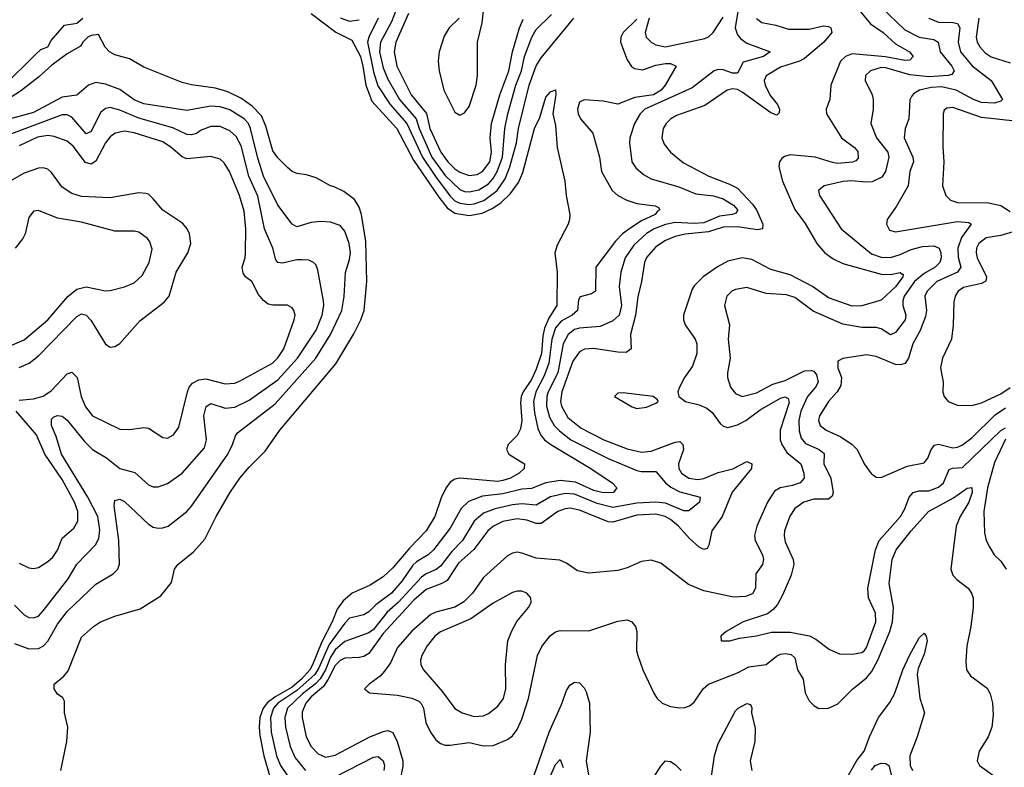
# Model space of a CAD drawing. Header units: inches. Extents: x 1694797 to 1849917, y 907313 to 1017959.
# Tile 287 of 656: x 1701432 to 1705545, y 984483 to 987604. Entities that reach past the tile are written whole.
import ezdxf

# ---------------------------------------------------------------- set-up
doc = ezdxf.new("R2010")
doc.units = ezdxf.units.IN
doc.header["$MEASUREMENT"] = 0
doc.layers.add('B7908', color=7, linetype='Continuous')

msp = doc.modelspace()

# ---------------------------------------------------------------- linework, layer by layer
at = {"layer": 'B7908', "color": 5}
for points, elevation in [([(1704434.6, 987654.6), (1704421.2, 987570), (1704430, 987540.9), (1704444.2, 987524.2), (1704470, 987505.9), (1704566.7, 987470), (1704539.6, 987450), (1704453.6, 987426.4), (1704430, 987380.2), (1704410, 987380.5), (1704370, 987394.8), (1704350, 987395.7), (1704332.4, 987390), (1704240.7, 987319.3), (1704043.2, 987230), (1704023.4, 987210), (1704000.6, 987170), (1703980.4, 987110), (1703978.9, 987090), (1703989.4, 987010), (1704005.4, 986985.4), (1704037.2, 986957.2), (1704070, 986939.8), (1704185.6, 986905.6), (1704256.4, 986876.4), (1704330, 986868.1), (1704370, 986855.2), (1704413.4, 986830), (1704430.7, 986810), (1704430, 986807), (1704423.8, 986796.2), (1704410, 986790.7), (1704355.9, 986784.1), (1704290, 986755.5), (1704250, 986752.4), (1704170, 986756.3), (1704130, 986748), (1704083, 986730), (1704050, 986711.3), (1703997.5, 986662.5), (1703960.7, 986610), (1703942.5, 986550), (1703935.7, 986490), (1703945.8, 986410), (1703935.5, 986370), (1703910, 986346.8), (1703856.5, 986323.5), (1703770, 986316.2), (1703749.4, 986310), (1703723, 986290), (1703702.6, 986250), (1703679.3, 986130), (1703640.1, 986050), (1703634.6, 986030), (1703633.3, 985990), (1703644.9, 985944.9), (1703664.2, 985910), (1703686.7, 985886.7), (1703734.2, 985850), (1703890, 985771.6), (1704010, 985721.5), (1704030, 985717), (1704090, 985717.9), (1704129.1, 985670), (1704151.8, 985651.8), (1704190, 985632.7), (1704274.4, 985610), (1704271.7, 985590), (1704227.3, 985552.7), (1704206.9, 985553.1), (1704130, 985585.1), (1704090, 985589.5), (1704010, 985585.7), (1703910, 985567.2), (1703843.7, 985583.7), (1703750, 985623.3), (1703710, 985626.1), (1703648.8, 985611.2), (1703590, 985577), (1703530, 985581.9), (1703490, 985578.3), (1703418.5, 985561.5), (1703370, 985543), (1703330, 985509.9), (1703282.3, 985430), (1703237, 985383), (1703190, 985322.8), (1703171.7, 985308.3), (1703130, 985290.6), (1703110, 985277), (1703013.3, 985170), (1702967.4, 985130), (1702910, 985057.5), (1702890, 985044.2), (1702790, 985008.1), (1702750, 984973.3), (1702730, 984942.9), (1702709, 984890), (1702687.8, 984852.2), (1702668.2, 984831.8), (1702613, 984790), (1702550.4, 984730), (1702539.2, 984690), (1702542.5, 984650), (1702561.3, 984570), (1702582.7, 984522.7), (1702626.2, 984470)], 760), ([(1703014, 987670), (1702984.9, 987595.1), (1702938.6, 987510), (1702934.8, 987470), (1702950, 987403), (1702970, 987355.8), (1703018.8, 987270), (1703087.7, 987190), (1703101, 987150), (1703154.3, 987030), (1703210, 986952.6), (1703270, 986895), (1703290, 986886.6), (1703310, 986884.5), (1703350, 986892.9), (1703390, 986918.3), (1703410, 986941.1), (1703426.7, 986970), (1703448.2, 987030), (1703458.6, 987150), (1703471.5, 987210), (1703504.3, 987330), (1703528.1, 987390), (1703541.2, 987450), (1703570.8, 987530), (1703590, 987563), (1703654.1, 987625.9)], 760), ([(1703267.2, 987610), (1703226.7, 987570), (1703204.9, 987535.1), (1703184.8, 987470), (1703179.9, 987430), (1703184.4, 987390), (1703203.9, 987310), (1703250, 987218.2), (1703270, 987205.2), (1703290, 987214.5), (1703310, 987241.6), (1703338.9, 987330), (1703344.4, 987370), (1703344.7, 987510), (1703363.4, 987590), (1703375, 987690)], 820), ([(1705030, 987655.3), (1705130, 987561.7), (1705190, 987530.5), (1705250, 987521.1), (1705269.3, 987510), (1705276.9, 987470), (1705326.5, 987410), (1705336.1, 987390), (1705325.4, 987374.6), (1705310.4, 987370), (1705230, 987365.1), (1705150, 987373.5), (1705050, 987402.3), (1705030, 987403.9), (1704986, 987390), (1704965.8, 987370), (1704964.3, 987350), (1704992.7, 987290), (1704997.4, 987270), (1704997.5, 987230), (1704987.9, 987170), (1705011.3, 987110), (1705058, 987050), (1705062.5, 987030), (1705049, 986970), (1705033.4, 986946.6), (1704992.7, 986927.3), (1704965.6, 986925.6), (1704908.7, 986931.4), (1704871.3, 986928.7), (1704793, 986910), (1704768.9, 986890), (1704772.9, 986870), (1704863.6, 986730), (1704990, 986626.5), (1705030, 986611.6), (1705070, 986610.8), (1705110, 986622.8), (1705155.6, 986644.4), (1705203.4, 986656.6), (1705250, 986659.1), (1705272.9, 986650), (1705280.5, 986630), (1705281.3, 986610), (1705275.4, 986590), (1705256.9, 986570), (1705210, 986543.4), (1705170.4, 986510), (1705127.3, 986450), (1705121.2, 986430), (1705121.6, 986410), (1705133.9, 986370), (1705131.3, 986350), (1705090, 986297.2), (1705070, 986288), (1705030, 986313.3), (1705010, 986318.8), (1704950, 986318.6), (1704870, 986332.7), (1704746.6, 986386.6), (1704670, 986443.4), (1704635.7, 986455.7), (1704550, 986460.2), (1704470, 986486.3), (1704422.4, 986477.6), (1704406.7, 986470), (1704386, 986450), (1704375.9, 986410), (1704396.9, 986330), (1704391.1, 986270), (1704399.3, 986190), (1704388.4, 986130), (1704389.3, 986110), (1704401.3, 986070), (1704422.7, 986042.7), (1704450.2, 986030.2), (1704510, 986045.4), (1704578.4, 986081.6), (1704630, 986097.4), (1704710, 986138.2), (1704739.5, 986139.5), (1704750, 986135.7), (1704760.4, 986120.4), (1704766.8, 986090), (1704757, 986070), (1704723.4, 986030), (1704695.1, 985970), (1704686.9, 985930), (1704687.6, 985887.6), (1704696.5, 985856.5), (1704713.9, 985833.9), (1704772.2, 985810), (1704792, 985792), (1704791.7, 985750), (1704821, 985690), (1704829.5, 985630.5), (1704825.4, 985614.6), (1704810, 985602.7), (1704750, 985602.3), (1704708.3, 985590), (1704670, 985562.6), (1704648.8, 985531.2), (1704627.3, 985470), (1704625, 985450), (1704630, 985423.8), (1704663, 985350), (1704666.2, 985330), (1704654.6, 985285.4), (1704618.8, 985201.2), (1704597, 985163), (1704578.9, 985141.1), (1704556.1, 985123.9), (1704454.8, 985090), (1704382.8, 985050), (1704361, 985030), (1704362, 985010), (1704398, 985010), (1704438.2, 985021.8), (1704510, 985031.5), (1704573.2, 985046.8), (1704650, 985047.4), (1704731.3, 985031.3), (1704757.3, 985017.3), (1704814.5, 984974.5), (1704856.9, 984956.9), (1704910, 984955.4), (1704950, 984962.3), (1704961, 984970), (1704970, 984983.1), (1705008.4, 985090), (1705006.4, 985126.4), (1704977.9, 985190), (1704975, 985230), (1705006.4, 985390), (1705022.7, 985430), (1705111, 985530), (1705130, 985562), (1705147, 985610), (1705163.9, 985630), (1705190, 985637.5), (1705230, 985637.2), (1705270, 985652.6), (1705291.4, 985670), (1705314.5, 985725.5), (1705328.5, 985731.5), (1705370, 985734.9), (1705530, 985888.7), (1705550, 985899.7)], 840), ([(1702650, 987630.1), (1702752.1, 987552.1), (1702818.8, 987518.8), (1702855.3, 987450), (1702865.9, 987410), (1702877.6, 987330), (1702903.6, 987263.6), (1703007.9, 987150), (1703077.5, 987017.5), (1703182.7, 986862.7), (1703218.2, 986818.2), (1703250, 986796.5), (1703310, 986786.4), (1703363.8, 986796.2), (1703405, 986815), (1703441.6, 986838.4), (1703482.4, 986877.6), (1703516.3, 986923.7), (1703534.3, 986965.7), (1703582.9, 987150), (1703605, 987195), (1703630, 987280.7), (1703650, 987303), (1703670.5, 987310.5), (1703671.8, 987291.8), (1703658.4, 987210), (1703670, 987162), (1703676.5, 987070), (1703709.1, 986930), (1703714.6, 986870), (1703730.3, 986790), (1703728.9, 986770), (1703722.8, 986750), (1703677.3, 986662.7), (1703667.2, 986630), (1703677.2, 986550), (1703676.4, 986410), (1703642.9, 986357.1), (1703624.8, 986315.2), (1703617.4, 986282.6), (1703611.5, 986210), (1703590, 986145.3), (1703570, 986101.1), (1703535.5, 986050), (1703527, 986030), (1703524.1, 986004.1), (1703529.7, 985930), (1703523.8, 985896.2), (1703510, 985867.4), (1703472, 985830), (1703465.5, 985810), (1703475.5, 985790), (1703540.5, 985750), (1703539.5, 985730), (1703518.3, 985710), (1703482.8, 985690), (1703450, 985679.9), (1703430, 985676.3), (1703270.1, 985689.9), (1703250, 985685), (1703230, 985672.4), (1703211.9, 985648.1), (1703192.9, 985607.1), (1703165.5, 985530), (1703129.5, 985470), (1703061.3, 985398.7), (1702990, 985315), (1702950, 985277.3), (1702896.4, 985243.6), (1702821.1, 985210), (1702782.9, 985177.1), (1702757.5, 985142.5), (1702737.4, 985090), (1702693.8, 985006.2), (1702655.8, 984910), (1702644, 984890), (1702608.9, 984850), (1702570, 984817.8), (1702501.3, 984778.7), (1702467.1, 984752.9), (1702449.6, 984730), (1702434.6, 984690), (1702431.9, 984650), (1702435.6, 984615.6), (1702451.6, 984530), (1702478.6, 984438.6)], 720), ([(1704932.3, 987652.3), (1704985.7, 987585.7), (1705038.4, 987550), (1705090, 987502.8), (1705149.3, 987470), (1705164, 987450), (1705150, 987434.8), (1705130, 987433.1), (1705048.5, 987448.5), (1704910, 987461.2), (1704881.4, 987450), (1704860.1, 987430), (1704820.2, 987330), (1704816.8, 987270), (1704800.9, 987230), (1704801.9, 987210), (1704865.1, 987110), (1704919.7, 987070), (1704933.8, 987053.8), (1704934.9, 987025.1), (1704925.5, 987014.5), (1704911.5, 987008.5), (1704850, 987003.4), (1704826.8, 987006.8), (1704755.1, 987030), (1704650, 987039), (1704627.4, 987032.6), (1704615.9, 987024.1), (1704606.5, 987010), (1704603.7, 986990), (1704618, 986930), (1704670, 986811.2), (1704712.7, 986752.7), (1704761.3, 986670), (1704795.7, 986630), (1704830, 986604.8), (1704870, 986586.1), (1705030, 986541.1), (1705070, 986540.1), (1705110, 986548.1), (1705119, 986541), (1705122, 986542), (1705121.1, 986530), (1705090, 986488.3), (1705030, 986432.7), (1704950, 986408.5), (1704910, 986407.5), (1704810, 986442.2), (1704744.5, 986490), (1704650, 986539.2), (1704570, 986560.1), (1704490, 986602.9), (1704450, 986609.9), (1704390, 986595), (1704347.6, 986572.4), (1704286.4, 986530), (1704250, 986492.8), (1704241.7, 986478.3), (1704204.6, 986370), (1704204.6, 986350), (1704211.3, 986330), (1704253.6, 986270), (1704260.4, 986250), (1704260.4, 986210), (1704242.4, 986157.6), (1704209.1, 986110), (1704188.7, 986070), (1704181.6, 986050), (1704186, 986030), (1704213, 986010), (1704270, 985996.3), (1704302.3, 985982.3), (1704324, 985964), (1704357.6, 985917.6), (1704370, 985906.7), (1704390, 985901.2), (1704430, 985911.7), (1704466, 985930), (1704524.9, 985975.1), (1704610, 986023.9), (1704630, 986028.8), (1704641.7, 986021.7), (1704645.9, 986005.9), (1704609.1, 985890), (1704608.5, 985850), (1704615.7, 985830), (1704636.9, 985796.9), (1704694.4, 985750), (1704707.1, 985710), (1704709.5, 985690), (1704692.2, 985670), (1704660.7, 985659.3), (1704608.9, 985650), (1704584.7, 985635.3), (1704556, 985590), (1704510.6, 985490), (1704501.7, 985450), (1704504.7, 985430), (1704535.3, 985370), (1704538.7, 985350), (1704534.4, 985330), (1704507.5, 985290), (1704505.6, 985230), (1704492.6, 985207.4), (1704464, 985196), (1704413.4, 985193.4), (1704290, 985219.9), (1704225.9, 985245.9), (1704110, 985335.4), (1704070, 985348.1), (1704030, 985342.2), (1703970, 985315.8), (1703930, 985304.5), (1703810, 985293.6), (1703762.8, 985302.8), (1703715.5, 985335.5), (1703688, 985348), (1703590, 985355.8), (1703530, 985377.1), (1703510, 985381), (1703490, 985377.3), (1703470, 985365.2), (1703370, 985275.2), (1703323.1, 985210), (1703286.7, 985173.3), (1703250, 985151.5), (1703170, 985130.9), (1703150, 985120.3), (1703070, 985051), (1703010, 984982.2), (1702981.1, 984918.9), (1702956.4, 984883.6), (1702937.5, 984862.5), (1702891.8, 984830), (1702872.7, 984810), (1702893, 984793), (1703010, 984784), (1703070, 984771.7), (1703098.9, 984758.9), (1703109.5, 984749.5), (1703118.4, 984730), (1703128.3, 984670), (1703147.5, 984630), (1703170, 984598), (1703190, 984582), (1703210, 984574.8), (1703230, 984574.6), (1703310, 984585.6), (1703370, 984572.1), (1703410, 984573.4), (1703470, 984599.4), (1703490, 984614.2), (1703510, 984640.7), (1703530, 984683.6), (1703557.2, 984770), (1703594.7, 984950), (1703612.5, 984987.5), (1703648.1, 985031.9), (1703670, 985047.8), (1703690, 985053.8), (1703810, 985052.8), (1703930, 985093.4), (1703970, 985098.5), (1703989.5, 985089.5), (1704004.5, 985070), (1704009.4, 985049.4), (1704008.4, 984970), (1704013.8, 984950), (1704035.6, 984890), (1704082.3, 984790), (1704095.3, 984770), (1704116.3, 984750), (1704150, 984736.9), (1704190, 984731.2), (1704210, 984732.2), (1704230, 984739.7), (1704250, 984754.9), (1704286.4, 984810), (1704309.6, 984830.4), (1704430, 984876.4), (1704477.3, 984902.7), (1704550, 984911.5), (1704593.9, 984946.1), (1704610, 984954.4), (1704630, 984957.7), (1704654.2, 984954.2), (1704670, 984939.1), (1704681.7, 984890), (1704704.3, 984850), (1704713.7, 984793.7), (1704730, 984760.4), (1704750, 984740.4), (1704770, 984728.7), (1704810, 984729), (1704850, 984747.1), (1704911.2, 984808.8), (1704970, 984856.6), (1704990, 984881.1), (1705017.3, 984930), (1705066.9, 985050), (1705078.3, 985090), (1705082.6, 985150), (1705063.9, 985250), (1705076.4, 985350), (1705093.2, 985390), (1705155.4, 985470), (1705228.9, 985551.1), (1705332.2, 985607.8), (1705390, 985647.7), (1705410, 985650.2), (1705410.4, 985630), (1705396.6, 985590), (1705361.1, 985530), (1705344.1, 985490), (1705321.8, 985310), (1705330, 985284.1), (1705346.3, 985266.3), (1705393.8, 985230), (1705408, 985210), (1705415.1, 985190), (1705415.3, 985150), (1705405.5, 985070), (1705388.6, 984988.6), (1705383.7, 984923.7), (1705387.4, 984890), (1705404.1, 984864.1), (1705473, 984813), (1705486, 984790), (1705496.2, 984750), (1705498.7, 984701.3), (1705492.8, 984650), (1705477.8, 984610), (1705439.6, 984550), (1705431.7, 984510), (1705441.1, 984490), (1705504.9, 984444.9)], 820), ([(1703056.7, 987630), (1703003.6, 987510), (1702995.7, 987470), (1703007.3, 987410), (1703066.8, 987290), (1703131.4, 987211.4), (1703145.8, 987150), (1703190.7, 987050), (1703220.2, 987010), (1703250, 986981), (1703270, 986967.2), (1703310, 986953.1), (1703342.5, 986957.5), (1703365.3, 986970), (1703395.3, 987010), (1703403.1, 987050), (1703397, 987110), (1703402.9, 987170), (1703437.9, 987290), (1703475.7, 987390), (1703490.2, 987470), (1703519.6, 987570), (1703534.8, 987605.2)], 780), ([(1704061.7, 987610), (1704045, 987550), (1704049.4, 987530), (1704070.1, 987510.1), (1704090, 987499.3), (1704130, 987489.7), (1704294.4, 987525.6), (1704310, 987532.5), (1704329.3, 987550.7), (1704370, 987613.8)], 760), ([(1701358.9, 987321.1), (1701500, 987460), (1701520.6, 987479.4), (1701549, 987490), (1701562.9, 987517.1), (1701619, 987581), (1701670, 987589.3), (1701695.4, 987610)], 720), ([(1704010, 987605.9), (1703953, 987550), (1703943.3, 987530), (1703942.1, 987510), (1703970, 987436.5), (1703987.7, 987407.7), (1704000.3, 987400.3), (1704034.7, 987394.7), (1704090, 987413.1), (1704130, 987420.9), (1704150, 987420.5), (1704174.3, 987410), (1704128.4, 987330), (1704111.8, 987310), (1704079.4, 987290), (1704001.9, 987278.1), (1703930, 987251.1), (1703870, 987264), (1703790, 987269.2), (1703770, 987259.4), (1703761.8, 987230), (1703764.6, 987210), (1703774, 987190), (1703825.8, 987130), (1703853.4, 987030), (1703862.2, 986970), (1703906.7, 986890), (1703930, 986869.2), (1703968.4, 986850), (1704010, 986836.3), (1704086.8, 986826.8), (1704099.9, 986819.9), (1704106.7, 986810), (1704096.1, 986803.9), (1704086.9, 986790), (1704030, 986764.4), (1703985.2, 986734.8), (1703950.8, 986709.2), (1703920.6, 986679.4), (1703839.1, 986570), (1703836.9, 986470), (1703820.4, 986459.6), (1703773.5, 986446.5), (1703765.8, 986434.2), (1703762.8, 986390), (1703739.8, 986370), (1703694.2, 986345.8), (1703670, 986316.7), (1703655.3, 986270), (1703642.3, 986170), (1703622.8, 986117.2), (1703587.8, 986050), (1703577.8, 986010), (1703582.1, 985962.1), (1703596.6, 985896.6), (1703608.7, 985868.7), (1703624.2, 985850), (1703650.1, 985830), (1703817.4, 985730), (1703907.4, 985670), (1703926.3, 985650), (1703912.2, 985630), (1703870, 985628), (1703830, 985638.8), (1703753.2, 985673.2), (1703690, 985679.5), (1703630, 985669.6), (1703570, 985646.5), (1703530, 985643.9), (1703450, 985623.9), (1703364.8, 985615.2), (1703307.2, 985592.8), (1703276.3, 985563.7), (1703230, 985480.5), (1703159.9, 985390), (1703138.9, 985370), (1703090, 985341.1), (1703073.6, 985326.4), (1703030, 985261.2), (1702985.1, 985210), (1702919.1, 985160.9), (1702890, 985131.2), (1702870, 985118.9), (1702810, 985104.9), (1702790, 985084.6), (1702724.2, 984995.8), (1702681.9, 984898.1), (1702664.6, 984870), (1702590, 984802.9), (1702510.1, 984750), (1702491.8, 984730), (1702479.3, 984690), (1702482.4, 984630), (1702504.4, 984530), (1702521.7, 984490), (1702550, 984447.4)], 740), ([(1704510, 987608.9), (1704531.7, 987591.7), (1704590, 987580.4), (1704643.9, 987563.9), (1704730, 987564.4), (1704790, 987578.1), (1704810, 987575.3), (1704820.1, 987570), (1704824.9, 987550), (1704791.4, 987510), (1704710, 987441.2), (1704689.3, 987430), (1704610, 987405.9), (1704550.5, 987369.5), (1704542, 987350), (1704545.5, 987330), (1704566.9, 987286.9), (1704597.4, 987250), (1704606.3, 987230), (1704604.6, 987215.4), (1704595.4, 987204.6), (1704570, 987215.4), (1704450, 987301.3), (1704430, 987312), (1704410, 987315.5), (1704387.5, 987310), (1704294.7, 987245.3), (1704176.1, 987203.9), (1704152.6, 987190), (1704132.2, 987170), (1704119.7, 987150), (1704114.5, 987110), (1704124.4, 987084.4), (1704151.3, 987050), (1704205.5, 987005.5), (1704310.5, 986950.5), (1704397.4, 986917.4), (1704430, 986900.1), (1704493.4, 986833.4), (1704510.1, 986810), (1704536.3, 986750), (1704535.2, 986730), (1704513.6, 986726.4), (1704430, 986738.7), (1704370, 986738), (1704310, 986717.6), (1704211.8, 986708.2), (1704170, 986698.3), (1704130, 986681.8), (1704090, 986655.8), (1704050, 986611.2), (1704041.5, 986590), (1704030.1, 986510.1), (1704013.9, 986446.1), (1704005.1, 986370), (1703983.7, 986290), (1703986.8, 986230), (1703965.5, 986214.5), (1703930, 986215.7), (1703828.4, 986231.6), (1703792, 986228), (1703770, 986217.1), (1703742.5, 986177.5), (1703697.1, 986050), (1703691.1, 986010), (1703694.6, 985990), (1703722.4, 985942.4), (1703777.9, 985897.9), (1703872.7, 985850), (1703970, 985812.7), (1704030, 985798.9), (1704070, 985801.9), (1704170, 985840.5), (1704190, 985842.5), (1704202.1, 985830), (1704205.4, 985810), (1704184.5, 985750), (1704185.5, 985730), (1704196.6, 985710), (1704227.3, 985690), (1704264.6, 985684.6), (1704290, 985688), (1704350, 985713.6), (1704410.9, 985729.1), (1704470, 985759.8), (1704490, 985750.2), (1704489.4, 985730), (1704408.7, 985631.3), (1704366.1, 985530), (1704322.9, 985470), (1704310.6, 985409.4), (1704303.4, 985396.6), (1704290, 985391.6), (1704270, 985401.6), (1704230, 985437.8), (1704183.6, 985490), (1704150, 985517.1), (1704128.2, 985530), (1704090, 985539.3), (1704010, 985534.9), (1703910, 985505.4), (1703890, 985508), (1703770, 985556.4), (1703730, 985564.4), (1703710, 985562), (1703679.4, 985550), (1703610, 985500.9), (1703590, 985500.3), (1703550, 985514), (1703510, 985520.2), (1703450, 985509.3), (1703410.7, 985489.3), (1703387.3, 985470), (1703328.6, 985391.4), (1703265.5, 985334.5), (1703217.1, 985262.9), (1703195.3, 985250), (1703130, 985225.4), (1703079.1, 985180.9), (1702950, 985040.9), (1702890, 984957.8), (1702870, 984945.4), (1702850, 984940.4), (1702790, 984937.7), (1702770, 984929), (1702750, 984908.1), (1702721.2, 984850), (1702700.4, 984819.6), (1702650, 984777.2), (1702627.1, 984750), (1702612.2, 984712.2), (1702611.3, 984690), (1702629.2, 984610), (1702650, 984570.2), (1702679.1, 984539.1), (1702710, 984525.5), (1702750, 984533.1), (1702891.9, 984608.1), (1702950, 984632.2), (1702970, 984635.9), (1702990, 984627.6), (1703009.4, 984590), (1703032.4, 984510), (1703033, 984487), (1703017.5, 984410)], 780), ([(1702770, 987611.5), (1702810, 987597.1), (1702850, 987603.6)], 740), ([(1702930.1, 987610), (1702890.6, 987530), (1702885.2, 987510), (1702910, 987386.5), (1702928.1, 987328.1), (1702979.1, 987250), (1703049.6, 987170), (1703114.5, 987030), (1703168.8, 986948.8), (1703230, 986866.8), (1703250, 986847.3), (1703270, 986837.1), (1703310, 986831.9), (1703330, 986834.4), (1703370.7, 986849.3), (1703427, 986890), (1703460.3, 986939.7), (1703479.6, 986990), (1703507.4, 987090), (1703515.3, 987150), (1703559.7, 987330), (1703589.5, 987410.5), (1703610, 987444.1), (1703747.3, 987610)], 740), ([(1705230.2, 987610), (1705270, 987593.4), (1705330, 987592.2), (1705350, 987587.1), (1705359.9, 987570), (1705352, 987510), (1705361.8, 987470), (1705410.6, 987410.6), (1705489.6, 987349.6), (1705537.3, 987270), (1705530, 987263.1), (1705504.8, 987255.2), (1705450, 987257.6), (1705415.7, 987270), (1705343.9, 987310), (1705282.8, 987322.8), (1705239.4, 987320.6), (1705190.2, 987310), (1705165.4, 987294.6), (1705156.7, 987283.3), (1705150.7, 987269.3), (1705146.8, 987190), (1705131.2, 987148.8), (1705127.3, 987110), (1705163.1, 987030), (1705166, 987010), (1705150.7, 986970), (1705143.2, 986910), (1705094.3, 986825.7), (1705055.6, 986770), (1705052.9, 986750), (1705065.5, 986725.5), (1705090, 986718), (1705350, 986760.7), (1705396.5, 986756.5), (1705406.5, 986750), (1705366.1, 986693.9), (1705351, 986650), (1705352.6, 986612.6), (1705362.8, 986570), (1705349.4, 986550), (1705262.7, 986510), (1705222.4, 986470), (1705213.5, 986450), (1705219.6, 986390), (1705215.2, 986364.8), (1705194.1, 986305.9), (1705163, 986250), (1705144.7, 986190), (1705131.2, 986168.8), (1705110, 986162.6), (1705090, 986163.6), (1705010, 986198.2), (1704970, 986204.8), (1704871.2, 986188.8), (1704850, 986178), (1704849.4, 986150), (1704865.3, 986110), (1704862.8, 986077.2), (1704846.4, 986050), (1704810, 986009.8), (1704773.1, 985950), (1704768.3, 985930), (1704775.9, 985910), (1704800.3, 985890), (1704861.9, 985861.9), (1704909.1, 985830), (1704930.3, 985810), (1704960.3, 985750), (1704989.3, 985709.3), (1705010, 985694), (1705030, 985692), (1705139.9, 985740.1), (1705210, 985754), (1705226.3, 985773.7), (1705239.4, 985810), (1705253.1, 985826.9), (1705270, 985831), (1705330, 985816.8), (1705350, 985819.6), (1705370, 985829.1), (1705410, 985857.4), (1705506.4, 985953.6), (1705550, 985982.9)], 860), ([(1705439.2, 987610), (1705427.8, 987530), (1705431.5, 987510), (1705442.3, 987490), (1705465.4, 987465.4), (1705490, 987449.2), (1705570, 987423.8)], 880), ([(1701603.4, 984470), (1701628.3, 984590), (1701633.2, 984650), (1701619.3, 984710), (1701618.5, 984758.5), (1701612.6, 984772.6), (1701590, 984787.6), (1701575.6, 984810), (1701576.2, 984830), (1701616.9, 984863.1), (1701633.9, 984886.1), (1701690, 985026), (1701739.7, 985070), (1701770, 985090.3), (1701830, 985113.6), (1701935.6, 985144.4), (1702022, 985198), (1702065.4, 985254.6), (1702079.3, 985310), (1702092.7, 985330), (1702158.4, 985381.6), (1702205, 985435), (1702252, 985530), (1702310, 985628.5), (1702352.2, 985690), (1702390, 985736.1), (1702456.9, 985803.1), (1702518.3, 985890), (1702752.6, 986167.4), (1702827.8, 986292.2), (1702856.5, 986350), (1702870.5, 986389.5), (1702881.8, 986510), (1702877.3, 986677.3), (1702859.3, 986790), (1702850, 986820.9), (1702830, 986852.8), (1702786.6, 986886.6), (1702746.3, 986906.3), (1702730, 986909.7), (1702670, 986943.6), (1702630, 986956.2), (1702590, 986961.6), (1702570, 986969.7), (1702550, 986986), (1702510, 987026.6), (1702490, 987055.6), (1702459.7, 987159.7), (1702441.6, 987201.6), (1702402.6, 987242.6), (1702356, 987276), (1702301.9, 987301.9), (1702250, 987317.8), (1702150, 987331.6), (1702110, 987342), (1701950, 987406), (1701890, 987439.6), (1701830, 987456.9), (1701807, 987470), (1701788.5, 987488.5), (1701761.2, 987541.2), (1701730, 987538), (1701716.5, 987530), (1701695.6, 987510), (1701686.3, 987493.7), (1701630, 987461.4), (1701565.7, 987414.3), (1701510, 987363.2), (1701435.3, 987304.7), (1701381.2, 987270)], 720), ([(1701410, 984999.8), (1701470, 984977.9), (1701510, 984978.4), (1701530.7, 984989.3), (1701550, 985009.3), (1701590, 985080.1), (1701630, 985133.2), (1701750, 985247.5), (1701822, 985290), (1701842, 985310), (1701849.2, 985330.8), (1701845.9, 985430), (1701826.1, 985573.9), (1701830, 985596.3), (1701850, 985601.5), (1701870, 985593), (1701970, 985497.2), (1701990, 985485.3), (1702010, 985480.4), (1702030, 985481.7), (1702052.2, 985490), (1702130, 985550.9), (1702150, 985572.8), (1702300.9, 985790), (1702321.6, 985830), (1702333, 985867), (1702341.7, 985878.3), (1702499.5, 986000.5), (1702669.2, 986190), (1702730.7, 986289.3), (1702777, 986390), (1702787.4, 986447.4), (1702792.4, 986547.6), (1702810, 986602.6), (1702813.2, 986630), (1702808.2, 986670), (1702790, 986721.5), (1702770, 986744.9), (1702730, 986758.1), (1702690, 986760.8), (1702650, 986757.4), (1702590, 986738.5), (1702570, 986749.7), (1702510, 986829.8), (1702451, 986950), (1702426.1, 987026.1), (1702396.6, 987150), (1702387.2, 987170), (1702370.3, 987190), (1702310, 987227.5), (1702270, 987239.3), (1702230, 987242.5), (1702130, 987224.7), (1701950, 987252.7), (1701910, 987269.5), (1701850, 987312.5), (1701790, 987334.2), (1701750, 987341.3), (1701718.9, 987330), (1701671.1, 987288.9), (1701610, 987279.9), (1701490, 987216.2), (1701330, 987172.5)], 740), ([(1701410, 985160.2), (1701450, 985119.7), (1701470, 985108.5), (1701490, 985106.2), (1701510, 985113.4), (1701530, 985135.5), (1701634.9, 985270), (1701670, 985330.2), (1701749.1, 985410.9), (1701762.7, 985437.3), (1701766.2, 985473.8), (1701758, 985530), (1701717.2, 985610), (1701606.5, 985790), (1701584.1, 985864.1), (1701564.6, 985910), (1701564.2, 985935.8), (1701574.1, 985945.9), (1701590, 985952), (1701610, 985948.3), (1701630, 985932), (1701703.2, 985843.2), (1701736.6, 985810), (1701794.6, 985774.6), (1701850, 985730.7), (1701913, 985713), (1701970, 985661.6), (1701990, 985653), (1702010, 985653), (1702050, 985667.3), (1702110, 985711), (1702203.6, 985816.4), (1702212.5, 985850), (1702201.8, 985950), (1702211.1, 985988.9), (1702230, 986000.9), (1702290, 985982), (1702330, 985986.7), (1702390, 986015.8), (1702510, 986100.7), (1702591.9, 986190), (1702670, 986307.3), (1702695.8, 986370), (1702702.6, 986410), (1702701.2, 986430), (1702677.6, 986557.6), (1702670, 986578.7), (1702659.7, 986590), (1702639.3, 986599.3), (1702610, 986601.6), (1702590, 986601.1), (1702530, 986587.2), (1702509.9, 986589.9), (1702501.4, 986601.4), (1702489.3, 986650), (1702454.4, 986730), (1702426.6, 986866.6), (1702389.3, 986950), (1702356.7, 987076.7), (1702335.7, 987115.7), (1702310, 987139.6), (1702270, 987157.4), (1702230, 987158.3), (1702190, 987142.7), (1702170, 987128.9), (1702150, 987123.1), (1702130, 987124.1), (1702072.3, 987152.3), (1701930, 987192.1), (1701850, 987226.4), (1701810, 987236.4), (1701790, 987232.2), (1701770, 987216.2), (1701730, 987136.8), (1701710, 987127.6), (1701650, 987196.2), (1701630, 987206.4), (1701610, 987206.3), (1701330, 987101.7)], 760), ([(1705590, 987179.6), (1705450, 987195.8), (1705330, 987237.2), (1705305.1, 987234.9), (1705293.8, 987226.2), (1705289.1, 987210), (1705287.6, 987072.4), (1705292.4, 987010), (1705287, 986910), (1705301.2, 986870), (1705320.3, 986850), (1705350, 986840.4), (1705478.5, 986838.5), (1705530, 986828), (1705570, 986803.5)], 880), ([(1701430, 986015), (1701490, 986020.8), (1701530, 986031.6), (1701564.3, 986055.7), (1701630, 986125.5), (1701650, 986131.6), (1701671.5, 986110), (1701689.2, 986030), (1701706.8, 985986.8), (1701735.8, 985950), (1701850, 985894.4), (1701890, 985892.6), (1701950, 985901.2), (1701970, 985898), (1702030, 985859.5), (1702050, 985856.5), (1702074, 985870), (1702096.9, 985903.1), (1702132.7, 986050), (1702140.2, 986070), (1702153.7, 986086.3), (1702179.8, 986100.2), (1702210, 986104.8), (1702290, 986084.2), (1702330, 986086.9), (1702350, 986094.1), (1702487.8, 986170), (1702510, 986191.9), (1702535.9, 986230), (1702579.1, 986350), (1702582.2, 986370), (1702577.6, 986390), (1702570, 986401.3), (1702550, 986411.9), (1702490, 986411.9), (1702470, 986416.4), (1702450, 986431.2), (1702430, 986456.9), (1702401, 986510), (1702375, 986530), (1702364.9, 986544.9), (1702361.7, 986570), (1702374.2, 986610), (1702375.5, 986630), (1702376.6, 986730), (1702370, 986804.5), (1702350, 986869.8), (1702307.7, 986970), (1702286.2, 987006.2), (1702270, 987020.7), (1702230, 987032.6), (1702130, 987023.4), (1702110, 987031.1), (1702065.2, 987070), (1702030, 987093.2), (1701910, 987131.8), (1701870, 987137.8), (1701830.5, 987129.5), (1701810, 987114.5), (1701790, 987089.1), (1701750, 987013.7), (1701730, 987000.6), (1701707, 987007), (1701655.8, 987075.8), (1701630, 987097.2), (1701575.8, 987115.8), (1701550, 987119.6), (1701506.6, 987113.4), (1701430, 987077.2)], 780), ([(1701430, 986151.4), (1701472.1, 986170), (1701510, 986200.1), (1701670, 986364.2), (1701690, 986375.3), (1701710, 986370.1), (1701729.2, 986349.2), (1701790, 986249.2), (1701810, 986237.2), (1701830, 986239.2), (1701850, 986251.3), (1701933.3, 986346.7), (1702036.1, 986423.9), (1702056.4, 986450), (1702085.9, 986550), (1702134.5, 986630), (1702146.3, 986670), (1702141, 986710), (1702130.9, 986730.9), (1702112.9, 986752.9), (1702030, 986808.2), (1701990, 986856.4), (1701970, 986874.6), (1701958.5, 986878.5), (1701930, 986881), (1701810, 986859.9), (1701690, 986865.3), (1701650, 986878.4), (1701610, 986903.9), (1701565.2, 986965.2), (1701550, 986979), (1701530, 986984.8), (1701510, 986983.8), (1701450, 986963.6), (1701370, 986917.4)], 820), ([(1701370, 986232.9), (1701450, 986267.5), (1701550, 986351.3), (1701632.4, 986447.6), (1701670, 986478.8), (1701710, 986488.8), (1701790, 986471.5), (1701810, 986473.2), (1701870, 986487.8), (1701910, 986504.6), (1701943.9, 986536.1), (1701972.5, 986590), (1701985, 986645), (1701976.2, 986676.2), (1701966.4, 986690), (1701930, 986716.2), (1701910, 986720.7), (1701830, 986720.7), (1701690, 986758.6), (1701590, 986775.7), (1701510, 986807.6), (1701490, 986804.5), (1701470, 986777.2), (1701454.7, 986710), (1701445.4, 986690), (1701413.2, 986650)], 840), ([(1705581.7, 986718.3), (1705530, 986702.8), (1705470, 986693.1), (1705438.9, 986670), (1705428.5, 986650), (1705427, 986630), (1705432.2, 986610), (1705471.1, 986530), (1705468.2, 986511.8), (1705450, 986502.2), (1705374, 986486), (1705351.8, 986470), (1705340.1, 986450), (1705334.1, 986425.9), (1705331.6, 986328.4), (1705324.7, 986270), (1705287.3, 986190), (1705279.2, 986150), (1705289.1, 986090), (1705288.9, 986048.9), (1705294.4, 986030), (1705310.7, 986010), (1705350, 985994.9), (1705410, 985993.2), (1705450, 986004.3), (1705530, 986041.3), (1705570, 986067.8)], 880), ([(1701430, 985334.3), (1701470, 985315.6), (1701490, 985312.9), (1701510, 985316.9), (1701550, 985341.8), (1701570, 985360.2), (1701590.3, 985389.7), (1701610, 985438.9), (1701658.6, 985481.4), (1701674.6, 985510), (1701674.9, 985550), (1701661.2, 985590), (1701610, 985684.3), (1701536.6, 985790), (1701502.4, 985870), (1701417.7, 985970)], 780), ([(1705550, 985852.4), (1705504.6, 985755.4), (1705475.5, 985650), (1705460.1, 985550), (1705462, 985462), (1705468.9, 985430), (1705482.6, 985402.6), (1705503.1, 985370), (1705530, 985343.7), (1705552.2, 985310)], 840), ([(1704894.7, 984450), (1704928.9, 984511.1), (1704960.1, 984550), (1704981.6, 984610), (1705019, 984690), (1705066.5, 984753.5), (1705087.8, 984792.2), (1705120.6, 984890), (1705150, 984951.8), (1705190, 985023.7), (1705210, 985042.4), (1705218.9, 985030), (1705223.2, 985010), (1705210, 984955.1), (1705184.7, 984895.3), (1705181.7, 984870), (1705192, 984772), (1705211.5, 984710), (1705181.6, 984610), (1705150.1, 984530), (1705152.1, 984490), (1705161.9, 984470)], 780), ([(1703581.5, 984450), (1703644.4, 984630), (1703695.6, 984744.4), (1703716.7, 984803.3), (1703730, 984825.5), (1703750, 984838), (1703770, 984835.8), (1703790, 984814), (1703798, 984798), (1703812.5, 984750), (1703815.4, 984630), (1703798.9, 984510), (1703807.7, 984450)], 780), ([(1704313.3, 984386.7), (1704333.8, 984530), (1704350, 984582.5), (1704421.9, 984718.1), (1704432.7, 984730), (1704470, 984748.4), (1704485.1, 984745.1), (1704490, 984731), (1704489.5, 984710.5), (1704504.7, 984644.7), (1704503.1, 984590), (1704484, 984510), (1704490.1, 984470)], 780), ([(1702750, 984442.9), (1702910, 984525), (1702930, 984528.4), (1702950, 984510.2), (1702955.6, 984490), (1702952.4, 984470)], 760), ([(1703630, 984402.8), (1703670, 984493.8), (1703690, 984514.9), (1703701.6, 984481.6)], 760), ([(1704064.3, 984415.7), (1704110, 984487.5), (1704130, 984509.5), (1704150, 984506.9), (1704170, 984494.9), (1704195.1, 984470)], 780), ([(1704990, 984471.2), (1705005, 984490), (1705030, 984499.8), (1705050, 984498.7), (1705063.2, 984490), (1705076.4, 984436.4)], 760)]:
    msp.add_lwpolyline(points, dxfattribs=dict(at, elevation=elevation))
for points, elevation in [([(1703953.4, 986046.6), (1703930, 986045.2), (1703917.3, 986030), (1703990, 985987.1), (1704010, 985980.8), (1704050, 985986), (1704090, 986003), (1704099.3, 986010), (1704096.2, 986016.2), (1704078, 986030)], 820), ([(1703510, 985218.5), (1703490, 985212), (1703410, 985168), (1703317.2, 985102.8), (1703190, 985048.2), (1703166.8, 985030), (1703134.7, 984990), (1703111.3, 984950), (1703105.8, 984930), (1703107.8, 984910), (1703118.3, 984890), (1703198, 984798), (1703250, 984727.6), (1703280.5, 984710), (1703330, 984694.5), (1703370, 984698.2), (1703390, 984707.1), (1703430, 984738.4), (1703453.3, 984770), (1703462.6, 984810), (1703460.8, 984910), (1703471.5, 985010), (1703487.8, 985052.2), (1703509.1, 985090.9), (1703557.4, 985150), (1703568, 985170), (1703567.6, 985190), (1703550, 985209.6), (1703530, 985217.7)], 840)]:
    msp.add_lwpolyline(points, close=True, dxfattribs=dict(at, elevation=elevation))

doc.saveas('drawing.dxf')
